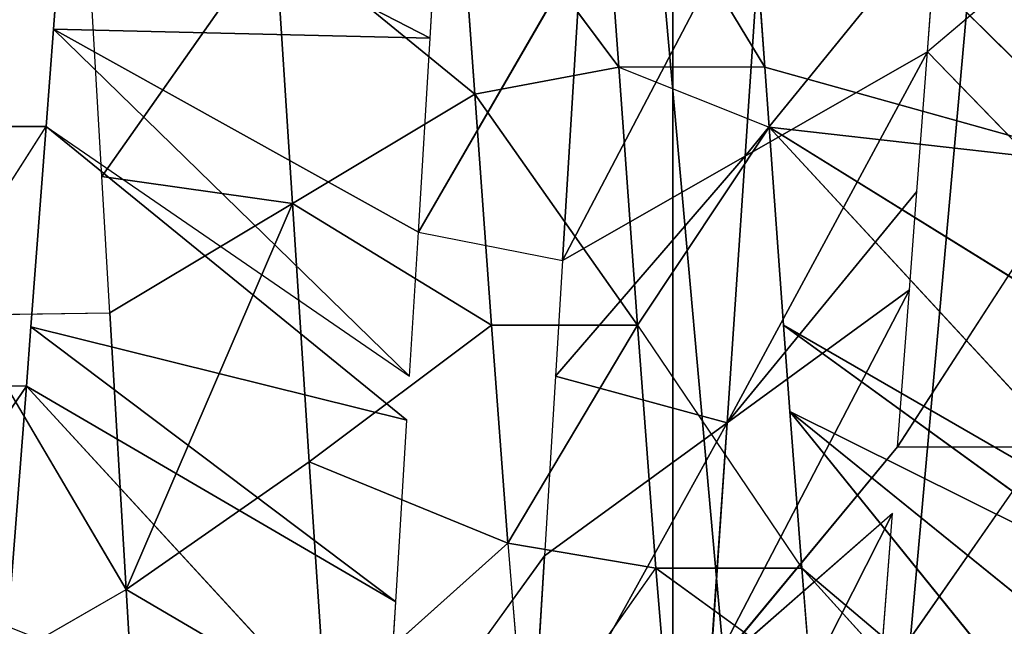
# Model space of a CAD drawing. Extents: x 143 to 263, y -61 to 82.
# Tile 263 of 656: x 156.804 to 157.394, y 71.37 to 71.734. Entities that reach past the tile are written whole.
import ezdxf

# ---------------------------------------------------------------- set-up
doc = ezdxf.new("R2010")
doc.units = 0
doc.header["$LTSCALE"] = 25.4
doc.layers.get('0').update_dxf_attribs({"color": 13, "linetype": 'CONTINUOUS'})

# ---------------------------------------------------------------- blocks, each defined once
blk = doc.blocks.new('ICE-BALL-8126_STL')
at = {"color": 41}
for p, q in [((11.0118, -46.37323, 96.59988), (10.73368, -46.59817, 96.3222)), ((11.0118, -46.37323, 96.59988), (10.73368, -46.59817, 96.3222)), ((11.0721, -46.36935, 96.56174), (10.82755, -46.59101, 96.26841)), ((11.0721, -46.36935, 96.56174), (10.82755, -46.59101, 96.26841)), ((11.0118, -46.37323, 96.59988), (10.82755, -46.59101, 96.26841)), ((11.0118, -46.37323, 96.59988), (10.82755, -46.59101, 96.26841)), ((10.91061, -46.37942, 96.65723), (10.73368, -46.59817, 96.3222)), ((10.91061, -46.37942, 96.65723), (10.73368, -46.59817, 96.3222)), ((10.84032, -46.38352, 96.69256), (10.68189, -46.60192, 96.34834)), ((10.84032, -46.38352, 96.69256), (10.68189, -46.60192, 96.34834)), ((10.73368, -46.59817, 96.3222), (10.84032, -46.38352, 96.69256)), ((10.73368, -46.59817, 96.3222), (10.84032, -46.38352, 96.69256)), ((10.80697, -46.38546, 96.7081), (10.56324, -46.6105, 96.3996)), ((10.80697, -46.38546, 96.7081), (10.56324, -46.6105, 96.3996)), ((10.80697, -46.38546, 96.7081), (10.68189, -46.60192, 96.34834)), ((10.80697, -46.38546, 96.7081), (10.68189, -46.60192, 96.34834)), ((10.69907, -46.39175, 96.7533), (10.56324, -46.6105, 96.3996)), ((10.69907, -46.39175, 96.7533), (10.56324, -46.6105, 96.3996)), ((10.36309, -46.62509, 96.46149), (10.5872, -46.39831, 96.7924)), ((10.36309, -46.62509, 96.46149), (10.5872, -46.39831, 96.7924)), ((10.52728, -46.61312, 96.4129), (10.5872, -46.39831, 96.7924)), ((10.52728, -46.61312, 96.4129), (10.5872, -46.39831, 96.7924)), ((10.56324, -46.6105, 96.3996), (10.5872, -46.39831, 96.7924)), ((10.56324, -46.6105, 96.3996), (10.5872, -46.39831, 96.7924)), ((10.43879, -46.42213, 93.42432), (10.51822, -46.51562, 93.44972)), ((10.60186, -46.43445, 93.48165), (10.51822, -46.51562, 93.44972)), ((10.75486, -46.5336, 93.55502), (10.60186, -46.43445, 93.48165)), ((10.89599, -46.54446, 93.64233), (10.75486, -46.4461, 93.55502)), ((10.75486, -46.5336, 93.55502), (10.75486, -46.4461, 93.55502)), ((10.51822, -46.51562, 93.44972), (10.43879, -46.50962, 93.42432)), ((10.5807, -46.625, 93.27088), (10.43879, -46.50962, 93.42432)), ((10.5807, -46.625, 93.27088), (10.43879, -46.50962, 93.42432)), ((10.60186, -46.52195, 93.48165), (10.51822, -46.51562, 93.44972)), ((10.74054, -46.63581, 93.33567), (10.51822, -46.51562, 93.44972)), ((10.74054, -46.63581, 93.33567), (10.51822, -46.51562, 93.44972)), ((10.5807, -46.625, 93.27088), (10.51822, -46.51562, 93.44972)), ((10.5807, -46.625, 93.27088), (10.51822, -46.51562, 93.44972)), ((10.60186, -46.52195, 93.48165), (10.74054, -46.63581, 93.33567)), ((10.66085, -46.52643, 93.50755), (10.60186, -46.52195, 93.48165)), ((10.60186, -46.52195, 93.48165), (10.74054, -46.63581, 93.33567)), ((10.75486, -46.5336, 93.55502), (10.66085, -46.52643, 93.50755)), ((10.74054, -46.63581, 93.33567), (10.66085, -46.52643, 93.50755)), ((10.74054, -46.63581, 93.33567), (10.66085, -46.52643, 93.50755)), ((10.75486, -46.5336, 93.55502), (10.89052, -46.64602, 93.41418)), ((10.7947, -46.53664, 93.57761), (10.89052, -46.64602, 93.41418)), ((10.7947, -46.53664, 93.57761), (11.02995, -46.6557, 93.50506)), ((10.7947, -46.53664, 93.57761), (11.02995, -46.6557, 93.50506)), ((10.89599, -46.54446, 93.64233), (10.7947, -46.53664, 93.57761)), ((10.82755, -46.59101, 96.26841), (10.89489, -46.58553, 96.22426)), ((10.89489, -46.58553, 96.22426), (10.82755, -46.67851, 96.26841)), ((10.68189, -46.68942, 96.34834), (10.82755, -46.59101, 96.26841)), ((10.73368, -46.59817, 96.3222), (10.82755, -46.59101, 96.26841)), ((10.82755, -46.67851, 96.26841), (10.82755, -46.59101, 96.26841)), ((10.56324, -46.6105, 96.3996), (10.68189, -46.60192, 96.34834)), ((10.68189, -46.60192, 96.34834), (10.73368, -46.59817, 96.3222)), ((10.36309, -46.62509, 96.46149), (10.52728, -46.61312, 96.4129)), ((10.36309, -46.62509, 96.46149), (10.52728, -46.61312, 96.4129)), ((10.5807, -46.625, 93.27088), (10.41295, -46.61371, 93.22147)), ((10.41295, -46.61371, 93.22147), (10.64319, -46.73437, 93.09204)), ((10.41295, -46.61371, 93.22147), (10.64319, -46.73437, 93.09204)), ((10.5807, -46.625, 93.27088), (10.41295, -46.61371, 93.22147)), ((10.52728, -46.61312, 96.4129), (10.56324, -46.6105, 96.3996)), ((10.52728, -46.70061, 96.4129), (10.56324, -46.6105, 96.3996)), ((10.52728, -46.61312, 96.4129), (10.52728, -46.70061, 96.4129)), ((10.68189, -46.68942, 96.34834), (10.56324, -46.6105, 96.3996)), ((10.74054, -46.63581, 93.33567), (10.5807, -46.625, 93.27088)), ((10.5807, -46.625, 93.27088), (10.64319, -46.73437, 93.09204)), ((10.5807, -46.625, 93.27088), (10.64319, -46.73437, 93.09204)), ((10.5807, -46.625, 93.27088), (10.71246, -46.73859, 93.11772)), ((10.5807, -46.625, 93.27088), (10.71246, -46.73859, 93.11772)), ((10.74054, -46.63581, 93.33567), (10.5807, -46.625, 93.27088)), ((10.74054, -46.63581, 93.33567), (10.71246, -46.73859, 93.11772)), ((10.74054, -46.63581, 93.33567), (10.71246, -46.73859, 93.11772)), ((10.74054, -46.63581, 93.33567), (10.89052, -46.64602, 93.41418)), ((10.74054, -46.63581, 93.33567), (10.89052, -46.64602, 93.41418)), ((10.95299, -46.75334, 93.23164), (10.74054, -46.63581, 93.33567)), ((10.74054, -46.63581, 93.33567), (10.82022, -46.74518, 93.1638)), ((10.74054, -46.63581, 93.33567), (10.82022, -46.74518, 93.1638)), ((10.95299, -46.75334, 93.23164), (10.74054, -46.63581, 93.33567)), ((0, -46.66827, 80.03829), (21.2, -46.66827, 80.03829)), ((0, -46.66827, 80.03829), (21.2, -46.66827, 80.03829)), ((0, -46.66827, 109.82753), (21.2, -46.66827, 109.82753)), ((0, -46.66827, 109.82753), (21.2, -46.66827, 109.82753)), ((10.82755, -46.67851, 96.26841), (10.96698, -46.6668, 96.1712)), ((10.82755, -46.67851, 96.26841), (10.96698, -46.6668, 96.1712)), ((10.82755, -46.67851, 96.26841), (10.68189, -46.68942, 96.34834)), ((10.82755, -46.67851, 96.26841), (10.68189, -46.68942, 96.34834)), ((10.81252, -46.76719, 96.27761), (10.82755, -46.67851, 96.26841)), ((10.9386, -46.7568, 96.19284), (10.82755, -46.67851, 96.26841)), ((10.52728, -46.70061, 96.4129), (10.68189, -46.68942, 96.34834)), ((10.52728, -46.70061, 96.4129), (10.68189, -46.68942, 96.34834)), ((10.68189, -46.68942, 96.34834), (10.54347, -46.78694, 96.40704)), ((10.68189, -46.68942, 96.34834), (10.54347, -46.78694, 96.40704)), ((10.68189, -46.77692, 96.34834), (10.68189, -46.68942, 96.34834)), ((10.68189, -46.77692, 96.34834), (10.68189, -46.68942, 96.34834)), ((10.81252, -46.76719, 96.27761), (10.68189, -46.68942, 96.34834)), ((10.81252, -46.76719, 96.27761), (10.68189, -46.68942, 96.34834)), ((10.52728, -46.70061, 96.4129), (10.36309, -46.71259, 96.46149)), ((10.52728, -46.70061, 96.4129), (10.36309, -46.71259, 96.46149)), ((10.39741, -46.79758, 96.45293), (10.52728, -46.70061, 96.4129)), ((10.39741, -46.79758, 96.45293), (10.52728, -46.70061, 96.4129)), ((10.52728, -46.70061, 96.4129), (10.54347, -46.78694, 96.40704)), ((10.52728, -46.70061, 96.4129), (10.54347, -46.78694, 96.40704)), ((10.45738, -46.72309, 93.03731), (10.64319, -46.73437, 93.09204)), ((10.62615, -46.82083, 93.08617), (10.45738, -46.72309, 93.03731)), ((10.45738, -46.72309, 93.03731), (10.64319, -46.73437, 93.09204)), ((10.62615, -46.82083, 93.08617), (10.64319, -46.73437, 93.09204)), ((10.64319, -46.73437, 93.09204), (10.71246, -46.73859, 93.11772)), ((10.71246, -46.73859, 93.11772), (10.82022, -46.74518, 93.1638)), ((10.82022, -46.74518, 93.1638), (10.95299, -46.75334, 93.23164)), ((10.95212, -46.84079, 93.23116), (10.82022, -46.74518, 93.1638)), ((10.82022, -46.74518, 93.1638), (10.95299, -46.75334, 93.23164)), ((10.81252, -46.76719, 96.27761), (10.9386, -46.7568, 96.19284)), ((10.68189, -46.77692, 96.34834), (10.81252, -46.76719, 96.27761)), ((10.68189, -46.77692, 96.34834), (10.81252, -46.76719, 96.27761)), ((10.76384, -46.88631, 96.51913), (10.81252, -46.76719, 96.27761)), ((10.76384, -46.88631, 96.51913), (10.81252, -46.76719, 96.27761)), ((10.91049, -46.87657, 96.43975), (10.81252, -46.76719, 96.27761)), ((10.91049, -46.87657, 96.43975), (10.81252, -46.76719, 96.27761)), ((10.54347, -46.78694, 96.40704), (10.68189, -46.77692, 96.34834)), ((10.54347, -46.78694, 96.40704), (10.68189, -46.77692, 96.34834)), ((10.609, -46.89631, 96.58479), (10.68189, -46.77692, 96.34834)), ((10.609, -46.89631, 96.58479), (10.68189, -46.77692, 96.34834)), ((10.76384, -46.88631, 96.51913), (10.68189, -46.77692, 96.34834)), ((10.76384, -46.88631, 96.51913), (10.68189, -46.77692, 96.34834)), ((10.39741, -46.79758, 96.45293), (10.54347, -46.78694, 96.40704)), ((10.39741, -46.79758, 96.45293), (10.54347, -46.78694, 96.40704)), ((10.44532, -46.90696, 96.63622), (10.54347, -46.78694, 96.40704)), ((10.44532, -46.90696, 96.63622), (10.54347, -46.78694, 96.40704)), ((10.54347, -46.78694, 96.40704), (10.609, -46.89631, 96.58479)), ((10.54347, -46.78694, 96.40704), (10.609, -46.89631, 96.58479)), ((10.51003, -46.81378, 93.05079), (10.39762, -47.03153, 93.41295)), ((10.51003, -46.81378, 93.05079), (10.39762, -47.03153, 93.41295)), ((10.51003, -46.81378, 93.05079), (10.45865, -46.81067, 93.03761)), ((10.51003, -46.81378, 93.05079), (10.50449, -47.03958, 93.445)), ((10.51003, -46.81378, 93.05079), (10.50449, -47.03958, 93.445)), ((10.62615, -46.82083, 93.08617), (10.51003, -46.81378, 93.05079)), ((10.62615, -46.82083, 93.08617), (10.50449, -47.03958, 93.445)), ((10.62615, -46.82083, 93.08617), (10.50449, -47.03958, 93.445)), ((10.71245, -46.82609, 93.11772), (10.62615, -46.82083, 93.08617)), ((10.50449, -47.03958, 93.445), (10.71245, -46.82609, 93.11772)), ((10.50449, -47.03958, 93.445), (10.71245, -46.82609, 93.11772)), ((10.56279, -47.04399, 93.46606), (10.71245, -46.82609, 93.11772)), ((10.56279, -47.04399, 93.46606), (10.7389, -46.82771, 93.12833)), ((10.68301, -47.05312, 93.51803), (10.7389, -46.82771, 93.12833)), ((10.68301, -47.05312, 93.51803), (10.7389, -46.82771, 93.12833)), ((10.84772, -46.83437, 93.17681), (10.7389, -46.82771, 93.12833)), ((10.68301, -47.05312, 93.51803), (10.84772, -46.83437, 93.17681)), ((10.68301, -47.05312, 93.51803), (10.84772, -46.83437, 93.17681)), ((10.71846, -47.05582, 93.5357), (10.84772, -46.83437, 93.17681)), ((10.71846, -47.05582, 93.5357), (10.84772, -46.83437, 93.17681)), ((10.95212, -46.84079, 93.23116), (10.84772, -46.83437, 93.17681)), ((10.71846, -47.05582, 93.5357), (10.95212, -46.84079, 93.23116)), ((10.71846, -47.05582, 93.5357), (10.95212, -46.84079, 93.23116)), ((10.76384, -46.88631, 96.51913), (10.91049, -46.87657, 96.43975)), ((10.76384, -46.88631, 96.51913), (10.91049, -46.87657, 96.43975)), ((10.91049, -46.87657, 96.43975), (10.84031, -46.99602, 96.69257)), ((10.91049, -46.87657, 96.43975), (10.84031, -46.99602, 96.69257)), ((10.76384, -46.88631, 96.51913), (10.84031, -46.99602, 96.69257)), ((10.76384, -46.88631, 96.51913), (10.84031, -46.99602, 96.69257)), ((10.609, -46.89631, 96.58479), (10.44532, -46.90696, 96.63622)), ((10.609, -46.89631, 96.58479), (10.44532, -46.90696, 96.63622)), ((10.59288, -47.01048, 96.7906), (10.609, -46.89631, 96.58479)), ((10.59288, -47.01048, 96.7906), (10.609, -46.89631, 96.58479)), ((10.609, -46.89631, 96.58479), (10.84031, -46.99602, 96.69257)), ((10.609, -46.89631, 96.58479), (10.84031, -46.99602, 96.69257)), ((10.609, -46.89631, 96.58479), (10.67453, -47.00569, 96.76253)), ((10.609, -46.89631, 96.58479), (10.67453, -47.00569, 96.76253)), ((10.59288, -47.01048, 96.7906), (10.44532, -46.90696, 96.63622)), ((10.59288, -47.01048, 96.7906), (10.44532, -46.90696, 96.63622)), ((11.00846, -46.98594, 96.60189), (10.84031, -46.99602, 96.69257)), ((11.00846, -46.98594, 96.60189), (10.84031, -46.99602, 96.69257)), ((10.84031, -46.99602, 96.69257), (10.67453, -47.00569, 96.76253)), ((10.84031, -46.99602, 96.69257), (10.67453, -47.00569, 96.76253)), ((10.67581, -47.09311, 96.76206), (10.84031, -46.99602, 96.69257)), ((10.88905, -47.08068, 96.66845), (10.84031, -46.99602, 96.69257)), ((10.59288, -47.01048, 96.7906), (10.49324, -47.01633, 96.8195)), ((10.67453, -47.00569, 96.76253), (10.59288, -47.01048, 96.7906)), ((10.67581, -47.09311, 96.76206), (10.67453, -47.00569, 96.76253)), ((10.50449, -47.03958, 93.445), (10.39762, -47.03153, 93.41295)), ((10.56279, -47.04399, 93.46606), (10.50449, -47.03958, 93.445)), ((10.68301, -47.05312, 93.51803), (10.56279, -47.04399, 93.46606)), ((10.71846, -47.14332, 93.5357), (10.56279, -47.04399, 93.46606)), ((10.56279, -47.13149, 93.46606), (10.56279, -47.04399, 93.46606)), ((10.71846, -47.05582, 93.5357), (10.68301, -47.05312, 93.51803)), ((10.86245, -47.06684, 93.61968), (10.71846, -47.05582, 93.5357)), ((10.86245, -47.06684, 93.61968), (10.71846, -47.05582, 93.5357)), ((10.71846, -47.05582, 93.5357), (10.71846, -47.14332, 93.5357))]:
    blk.add_line(p, q, dxfattribs=at)
mesh = blk.add_polyface(dxfattribs=at)
corners = [(0, -46.66827, 80.03829), (21.2, -44.86023, 75.32821), (0, -44.86023, 75.32821), (21.2, -46.66827, 80.03829)]
mesh.append_faces([[corners[k] for k in face] for face in [(0, 1, 2), (1, 0, 3)]], dxfattribs={"vtx0": -1, "color": 41})
mesh = blk.add_polyface(dxfattribs=at)
corners = [(0, -44.86023, 114.53761), (21.2, -46.66827, 109.82753), (0, -46.66827, 109.82753), (21.2, -44.86023, 114.53761)]
mesh.append_faces([[corners[k] for k in face] for face in [(0, 1, 2), (1, 0, 3)]], dxfattribs={"vtx0": -1, "color": 41})
mesh = blk.add_polyface(dxfattribs=at)
corners = [(23, -45.5517, 117.2876), (0, -47.61319, 112.57052), (23, -47.61319, 112.57052), (0, -45.5517, 117.2876)]
mesh.append_faces([[corners[k] for k in face] for face in [(0, 1, 2), (1, 0, 3)]], dxfattribs={"vtx0": -1, "color": 41})
mesh = blk.add_polyface(dxfattribs=at)
corners = [(23, -47.61319, 77.2953), (0, -45.5517, 72.57822), (23, -45.5517, 72.57822), (0, -47.61319, 77.2953)]
mesh.append_faces([[corners[k] for k in face] for face in [(0, 1, 2), (1, 0, 3)]], dxfattribs={"vtx0": -1, "color": 41})
mesh = blk.add_polyface(dxfattribs=at)
corners = [(11.0118, -46.37323, 96.59988), (10.82755, -46.59101, 96.26841), (10.73368, -46.59817, 96.3222)]
mesh.append_faces([[corners[k] for k in face] for face in [(0, 1, 2)]], dxfattribs={"color": 41})
mesh = blk.add_polyface(dxfattribs=at)
corners = [(10.91061, -46.37942, 96.65723), (11.0118, -46.37323, 96.59988), (10.73368, -46.59817, 96.3222)]
mesh.append_faces([[corners[k] for k in face] for face in [(0, 1, 2)]], dxfattribs={"color": 41})
mesh = blk.add_polyface(dxfattribs=at)
corners = [(11.0721, -46.36935, 96.56174), (10.89489, -46.58553, 96.22426), (10.82755, -46.59101, 96.26841)]
mesh.append_faces([[corners[k] for k in face] for face in [(0, 1, 2)]], dxfattribs={"color": 41})
mesh = blk.add_polyface(dxfattribs=at)
corners = [(11.0118, -46.37323, 96.59988), (11.0721, -46.36935, 96.56174), (10.82755, -46.59101, 96.26841)]
mesh.append_faces([[corners[k] for k in face] for face in [(0, 1, 2)]], dxfattribs={"color": 41})
mesh = blk.add_polyface(dxfattribs=at)
corners = [(10.84032, -46.38352, 96.69256), (10.91061, -46.37942, 96.65723), (10.73368, -46.59817, 96.3222)]
mesh.append_faces([[corners[k] for k in face] for face in [(0, 1, 2)]], dxfattribs={"color": 41})
mesh = blk.add_polyface(dxfattribs=at)
corners = [(10.84032, -46.38352, 96.69256), (10.73368, -46.59817, 96.3222), (10.68189, -46.60192, 96.34834)]
mesh.append_faces([[corners[k] for k in face] for face in [(0, 1, 2)]], dxfattribs={"color": 41})
mesh = blk.add_polyface(dxfattribs=at)
corners = [(10.80697, -46.38546, 96.7081), (10.84032, -46.38352, 96.69256), (10.68189, -46.60192, 96.34834)]
mesh.append_faces([[corners[k] for k in face] for face in [(0, 1, 2)]], dxfattribs={"color": 41})
mesh = blk.add_polyface(dxfattribs=at)
corners = [(10.80697, -46.38546, 96.7081), (10.68189, -46.60192, 96.34834), (10.56324, -46.6105, 96.3996)]
mesh.append_faces([[corners[k] for k in face] for face in [(0, 1, 2)]], dxfattribs={"color": 41})
mesh = blk.add_polyface(dxfattribs=at)
corners = [(10.69907, -46.39175, 96.7533), (10.80697, -46.38546, 96.7081), (10.56324, -46.6105, 96.3996)]
mesh.append_faces([[corners[k] for k in face] for face in [(0, 1, 2)]], dxfattribs={"color": 41})
mesh = blk.add_polyface(dxfattribs=at)
corners = [(10.5872, -46.39831, 96.7924), (10.69907, -46.39175, 96.7533), (10.56324, -46.6105, 96.3996)]
mesh.append_faces([[corners[k] for k in face] for face in [(0, 1, 2)]], dxfattribs={"color": 41})
mesh = blk.add_polyface(dxfattribs=at)
corners = [(10.47188, -46.40509, 96.82496), (10.5872, -46.39831, 96.7924), (10.36309, -46.62509, 96.46149)]
mesh.append_faces([[corners[k] for k in face] for face in [(0, 1, 2)]], dxfattribs={"color": 41})
mesh = blk.add_polyface(dxfattribs=at)
corners = [(10.5872, -46.39831, 96.7924), (10.52728, -46.61312, 96.4129), (10.36309, -46.62509, 96.46149)]
mesh.append_faces([[corners[k] for k in face] for face in [(0, 1, 2)]], dxfattribs={"color": 41})
mesh = blk.add_polyface(dxfattribs=at)
corners = [(10.5872, -46.39831, 96.7924), (10.56324, -46.6105, 96.3996), (10.52728, -46.61312, 96.4129)]
mesh.append_faces([[corners[k] for k in face] for face in [(0, 1, 2)]], dxfattribs={"color": 41})
mesh = blk.add_polyface(dxfattribs=at)
corners = [(10.60186, -46.43445, 93.48165), (10.43879, -46.42213, 93.42432), (10.51822, -46.51562, 93.44972)]
mesh.append_faces([[corners[k] for k in face] for face in [(0, 1, 2)]], dxfattribs={"color": 41})
mesh = blk.add_polyface(dxfattribs=at)
corners = [(10.75486, -46.4461, 93.55502), (10.60186, -46.43445, 93.48165), (10.75486, -46.5336, 93.55502)]
mesh.append_faces([[corners[k] for k in face] for face in [(0, 1, 2)]], dxfattribs={"color": 41})
mesh = blk.add_polyface(dxfattribs=at)
corners = [(10.89599, -46.45697, 93.64233), (10.75486, -46.4461, 93.55502), (10.89599, -46.54446, 93.64233)]
mesh.append_faces([[corners[k] for k in face] for face in [(0, 1, 2)]], dxfattribs={"color": 41})
mesh = blk.add_polyface(dxfattribs=at)
corners = [(10.43879, -46.50962, 93.42432), (10.41295, -46.61371, 93.22147), (10.5807, -46.625, 93.27088)]
mesh.append_faces([[corners[k] for k in face] for face in [(0, 1, 2)]], dxfattribs={"color": 41})
mesh = blk.add_polyface(dxfattribs=at)
corners = [(10.51822, -46.51562, 93.44972), (10.43879, -46.50962, 93.42432), (10.5807, -46.625, 93.27088)]
mesh.append_faces([[corners[k] for k in face] for face in [(0, 1, 2)]], dxfattribs={"color": 41})
mesh = blk.add_polyface(dxfattribs=at)
corners = [(10.60186, -46.52195, 93.48165), (10.51822, -46.51562, 93.44972), (10.74054, -46.63581, 93.33567)]
mesh.append_faces([[corners[k] for k in face] for face in [(0, 1, 2)]], dxfattribs={"color": 41})
mesh = blk.add_polyface(dxfattribs=at)
corners = [(10.51822, -46.51562, 93.44972), (10.5807, -46.625, 93.27088), (10.74054, -46.63581, 93.33567)]
mesh.append_faces([[corners[k] for k in face] for face in [(0, 1, 2)]], dxfattribs={"color": 41})
mesh = blk.add_polyface(dxfattribs=at)
corners = [(10.66085, -46.52643, 93.50755), (10.60186, -46.52195, 93.48165), (10.74054, -46.63581, 93.33567)]
mesh.append_faces([[corners[k] for k in face] for face in [(0, 1, 2)]], dxfattribs={"color": 41})
mesh = blk.add_polyface(dxfattribs=at)
corners = [(10.89052, -46.64602, 93.41418), (10.66085, -46.52643, 93.50755), (10.74054, -46.63581, 93.33567), (10.75486, -46.5336, 93.55502)]
mesh.append_faces([[corners[k] for k in face] for face in [(0, 1, 2), (1, 0, 3)]], dxfattribs={"vtx0": -1, "color": 41})
mesh = blk.add_polyface(dxfattribs=at)
corners = [(10.7947, -46.53664, 93.57761), (10.89052, -46.64602, 93.41418), (11.02995, -46.6557, 93.50506)]
mesh.append_faces([[corners[k] for k in face] for face in [(0, 1, 2)]], dxfattribs={"color": 41})
mesh = blk.add_polyface(dxfattribs=at)
corners = [(10.89599, -46.54446, 93.64233), (10.7947, -46.53664, 93.57761), (11.02995, -46.6557, 93.50506)]
mesh.append_faces([[corners[k] for k in face] for face in [(0, 1, 2)]], dxfattribs={"color": 41})
mesh = blk.add_polyface(dxfattribs=at)
corners = [(10.96698, -46.6668, 96.1712), (10.82755, -46.67851, 96.26841), (10.89489, -46.58553, 96.22426)]
mesh.append_faces([[corners[k] for k in face] for face in [(0, 1, 2)]], dxfattribs={"color": 41})
mesh = blk.add_polyface(dxfattribs=at)
corners = [(10.82755, -46.67851, 96.26841), (10.68189, -46.68942, 96.34834), (10.82755, -46.59101, 96.26841)]
mesh.append_faces([[corners[k] for k in face] for face in [(0, 1, 2)]], dxfattribs={"color": 41})
mesh = blk.add_polyface(dxfattribs=at)
corners = [(10.52728, -46.61312, 96.4129), (10.36309, -46.71259, 96.46149), (10.36309, -46.62509, 96.46149), (10.52728, -46.70061, 96.4129)]
mesh.append_faces([[corners[k] for k in face] for face in [(0, 1, 2), (1, 0, 3)]], dxfattribs={"vtx0": -1, "color": 41})
mesh = blk.add_polyface(dxfattribs=at)
corners = [(10.41295, -46.61371, 93.22147), (10.45738, -46.72309, 93.03731), (10.64319, -46.73437, 93.09204)]
mesh.append_faces([[corners[k] for k in face] for face in [(0, 1, 2)]], dxfattribs={"color": 41})
mesh = blk.add_polyface(dxfattribs=at)
corners = [(10.5807, -46.625, 93.27088), (10.41295, -46.61371, 93.22147), (10.64319, -46.73437, 93.09204)]
mesh.append_faces([[corners[k] for k in face] for face in [(0, 1, 2)]], dxfattribs={"color": 41})
mesh = blk.add_polyface(dxfattribs=at)
corners = [(10.68189, -46.68942, 96.34834), (10.52728, -46.70061, 96.4129), (10.56324, -46.6105, 96.3996)]
mesh.append_faces([[corners[k] for k in face] for face in [(0, 1, 2)]], dxfattribs={"color": 41})
mesh = blk.add_polyface(dxfattribs=at)
corners = [(10.5807, -46.625, 93.27088), (10.64319, -46.73437, 93.09204), (10.71246, -46.73859, 93.11772)]
mesh.append_faces([[corners[k] for k in face] for face in [(0, 1, 2)]], dxfattribs={"color": 41})
mesh = blk.add_polyface(dxfattribs=at)
corners = [(10.74054, -46.63581, 93.33567), (10.5807, -46.625, 93.27088), (10.71246, -46.73859, 93.11772)]
mesh.append_faces([[corners[k] for k in face] for face in [(0, 1, 2)]], dxfattribs={"color": 41})
mesh = blk.add_polyface(dxfattribs=at)
corners = [(10.74054, -46.63581, 93.33567), (10.71246, -46.73859, 93.11772), (10.82022, -46.74518, 93.1638)]
mesh.append_faces([[corners[k] for k in face] for face in [(0, 1, 2)]], dxfattribs={"color": 41})
mesh = blk.add_polyface(dxfattribs=at)
corners = [(10.89052, -46.64602, 93.41418), (10.74054, -46.63581, 93.33567), (10.95299, -46.75334, 93.23164)]
mesh.append_faces([[corners[k] for k in face] for face in [(0, 1, 2)]], dxfattribs={"color": 41})
mesh = blk.add_polyface(dxfattribs=at)
corners = [(10.74054, -46.63581, 93.33567), (10.82022, -46.74518, 93.1638), (10.95299, -46.75334, 93.23164)]
mesh.append_faces([[corners[k] for k in face] for face in [(0, 1, 2)]], dxfattribs={"color": 41})
mesh = blk.add_polyface(dxfattribs=at)
corners = [(0, -47.97406, 84.91157), (21.2, -46.66827, 80.03829), (0, -46.66827, 80.03829), (21.2, -47.97406, 84.91157)]
mesh.append_faces([[corners[k] for k in face] for face in [(0, 1, 2), (1, 0, 3)]], dxfattribs={"vtx0": -1, "color": 41})
mesh = blk.add_polyface(dxfattribs=at)
corners = [(0, -46.66827, 109.82753), (21.2, -47.97406, 104.95425), (0, -47.97406, 104.95425), (21.2, -46.66827, 109.82753)]
mesh.append_faces([[corners[k] for k in face] for face in [(0, 1, 2), (1, 0, 3)]], dxfattribs={"vtx0": -1, "color": 41})
mesh = blk.add_polyface(dxfattribs=at)
corners = [(10.96698, -46.6668, 96.1712), (10.9386, -46.7568, 96.19284), (10.82755, -46.67851, 96.26841)]
mesh.append_faces([[corners[k] for k in face] for face in [(0, 1, 2)]], dxfattribs={"color": 41})
mesh = blk.add_polyface(dxfattribs=at)
corners = [(10.82755, -46.67851, 96.26841), (10.81252, -46.76719, 96.27761), (10.68189, -46.68942, 96.34834)]
mesh.append_faces([[corners[k] for k in face] for face in [(0, 1, 2)]], dxfattribs={"color": 41})
mesh = blk.add_polyface(dxfattribs=at)
corners = [(10.68189, -46.68942, 96.34834), (10.54347, -46.78694, 96.40704), (10.52728, -46.70061, 96.4129)]
mesh.append_faces([[corners[k] for k in face] for face in [(0, 1, 2)]], dxfattribs={"color": 41})
mesh = blk.add_polyface(dxfattribs=at)
corners = [(10.68189, -46.77692, 96.34834), (10.54347, -46.78694, 96.40704), (10.68189, -46.68942, 96.34834)]
mesh.append_faces([[corners[k] for k in face] for face in [(0, 1, 2)]], dxfattribs={"color": 41})
mesh = blk.add_polyface(dxfattribs=at)
corners = [(10.81252, -46.76719, 96.27761), (10.68189, -46.77692, 96.34834), (10.68189, -46.68942, 96.34834)]
mesh.append_faces([[corners[k] for k in face] for face in [(0, 1, 2)]], dxfattribs={"color": 41})
mesh = blk.add_polyface(dxfattribs=at)
corners = [(10.52728, -46.70061, 96.4129), (10.39741, -46.79758, 96.45293), (10.36309, -46.71259, 96.46149)]
mesh.append_faces([[corners[k] for k in face] for face in [(0, 1, 2)]], dxfattribs={"color": 41})
mesh = blk.add_polyface(dxfattribs=at)
corners = [(10.54347, -46.78694, 96.40704), (10.39741, -46.79758, 96.45293), (10.52728, -46.70061, 96.4129)]
mesh.append_faces([[corners[k] for k in face] for face in [(0, 1, 2)]], dxfattribs={"color": 41})
mesh = blk.add_polyface(dxfattribs=at)
corners = [(10.64319, -46.73437, 93.09204), (10.45738, -46.72309, 93.03731), (10.62615, -46.82083, 93.08617)]
mesh.append_faces([[corners[k] for k in face] for face in [(0, 1, 2)]], dxfattribs={"color": 41})
mesh = blk.add_polyface(dxfattribs=at)
corners = [(10.95299, -46.75334, 93.23164), (10.82022, -46.74518, 93.1638), (10.95212, -46.84079, 93.23116)]
mesh.append_faces([[corners[k] for k in face] for face in [(0, 1, 2)]], dxfattribs={"color": 41})
mesh = blk.add_polyface(dxfattribs=at)
corners = [(10.91049, -46.87657, 96.43975), (10.81252, -46.76719, 96.27761), (10.9386, -46.7568, 96.19284)]
mesh.append_faces([[corners[k] for k in face] for face in [(0, 1, 2)]], dxfattribs={"color": 41})
mesh = blk.add_polyface(dxfattribs=at)
corners = [(10.76384, -46.88631, 96.51913), (10.68189, -46.77692, 96.34834), (10.81252, -46.76719, 96.27761)]
mesh.append_faces([[corners[k] for k in face] for face in [(0, 1, 2)]], dxfattribs={"color": 41})
mesh = blk.add_polyface(dxfattribs=at)
corners = [(10.76384, -46.88631, 96.51913), (10.81252, -46.76719, 96.27761), (10.91049, -46.87657, 96.43975)]
mesh.append_faces([[corners[k] for k in face] for face in [(0, 1, 2)]], dxfattribs={"color": 41})
mesh = blk.add_polyface(dxfattribs=at)
corners = [(10.609, -46.89631, 96.58479), (10.54347, -46.78694, 96.40704), (10.68189, -46.77692, 96.34834)]
mesh.append_faces([[corners[k] for k in face] for face in [(0, 1, 2)]], dxfattribs={"color": 41})
mesh = blk.add_polyface(dxfattribs=at)
corners = [(10.76384, -46.88631, 96.51913), (10.609, -46.89631, 96.58479), (10.68189, -46.77692, 96.34834), (10.84031, -46.99602, 96.69257)]
mesh.append_faces([[corners[k] for k in face] for face in [(0, 1, 2), (1, 0, 3)]], dxfattribs={"vtx0": -1, "color": 41})
mesh = blk.add_polyface(dxfattribs=at)
corners = [(10.44532, -46.90696, 96.63622), (10.39741, -46.79758, 96.45293), (10.54347, -46.78694, 96.40704)]
mesh.append_faces([[corners[k] for k in face] for face in [(0, 1, 2)]], dxfattribs={"color": 41})
mesh = blk.add_polyface(dxfattribs=at)
corners = [(10.44532, -46.90696, 96.63622), (10.54347, -46.78694, 96.40704), (10.609, -46.89631, 96.58479)]
mesh.append_faces([[corners[k] for k in face] for face in [(0, 1, 2)]], dxfattribs={"color": 41})
mesh = blk.add_polyface(dxfattribs=at)
corners = [(10.39762, -47.03153, 93.41295), (10.51003, -46.81378, 93.05079), (10.45865, -46.81067, 93.03761)]
mesh.append_faces([[corners[k] for k in face] for face in [(0, 1, 2)]], dxfattribs={"color": 41})
mesh = blk.add_polyface(dxfattribs=at)
corners = [(10.50449, -47.03958, 93.445), (10.51003, -46.81378, 93.05079), (10.39762, -47.03153, 93.41295)]
mesh.append_faces([[corners[k] for k in face] for face in [(0, 1, 2)]], dxfattribs={"color": 41})
mesh = blk.add_polyface(dxfattribs=at)
corners = [(10.50449, -47.03958, 93.445), (10.62615, -46.82083, 93.08617), (10.51003, -46.81378, 93.05079)]
mesh.append_faces([[corners[k] for k in face] for face in [(0, 1, 2)]], dxfattribs={"color": 41})
mesh = blk.add_polyface(dxfattribs=at)
corners = [(10.50449, -47.03958, 93.445), (10.71245, -46.82609, 93.11772), (10.62615, -46.82083, 93.08617)]
mesh.append_faces([[corners[k] for k in face] for face in [(0, 1, 2)]], dxfattribs={"color": 41})
mesh = blk.add_polyface(dxfattribs=at)
corners = [(10.56279, -47.04399, 93.46606), (10.71245, -46.82609, 93.11772), (10.50449, -47.03958, 93.445)]
mesh.append_faces([[corners[k] for k in face] for face in [(0, 1, 2)]], dxfattribs={"color": 41})
mesh = blk.add_polyface(dxfattribs=at)
corners = [(10.68301, -47.05312, 93.51803), (10.7389, -46.82771, 93.12833), (10.56279, -47.04399, 93.46606)]
mesh.append_faces([[corners[k] for k in face] for face in [(0, 1, 2)]], dxfattribs={"color": 41})
mesh = blk.add_polyface(dxfattribs=at)
corners = [(10.68301, -47.05312, 93.51803), (10.84772, -46.83437, 93.17681), (10.7389, -46.82771, 93.12833)]
mesh.append_faces([[corners[k] for k in face] for face in [(0, 1, 2)]], dxfattribs={"color": 41})
mesh = blk.add_polyface(dxfattribs=at)
corners = [(10.71846, -47.05582, 93.5357), (10.84772, -46.83437, 93.17681), (10.68301, -47.05312, 93.51803)]
mesh.append_faces([[corners[k] for k in face] for face in [(0, 1, 2)]], dxfattribs={"color": 41})
mesh = blk.add_polyface(dxfattribs=at)
corners = [(10.71846, -47.05582, 93.5357), (10.95212, -46.84079, 93.23116), (10.84772, -46.83437, 93.17681)]
mesh.append_faces([[corners[k] for k in face] for face in [(0, 1, 2)]], dxfattribs={"color": 41})
mesh = blk.add_polyface(dxfattribs=at)
corners = [(10.86245, -47.06684, 93.61968), (10.95212, -46.84079, 93.23116), (10.71846, -47.05582, 93.5357)]
mesh.append_faces([[corners[k] for k in face] for face in [(0, 1, 2)]], dxfattribs={"color": 41})
mesh = blk.add_polyface(dxfattribs=at)
corners = [(10.84031, -46.99602, 96.69257), (10.76384, -46.88631, 96.51913), (10.91049, -46.87657, 96.43975)]
mesh.append_faces([[corners[k] for k in face] for face in [(0, 1, 2)]], dxfattribs={"color": 41})
mesh = blk.add_polyface(dxfattribs=at)
corners = [(10.84031, -46.99602, 96.69257), (10.91049, -46.87657, 96.43975), (11.00846, -46.98594, 96.60189)]
mesh.append_faces([[corners[k] for k in face] for face in [(0, 1, 2)]], dxfattribs={"color": 41})
mesh = blk.add_polyface(dxfattribs=at)
corners = [(10.59288, -47.01048, 96.7906), (10.44532, -46.90696, 96.63622), (10.609, -46.89631, 96.58479)]
mesh.append_faces([[corners[k] for k in face] for face in [(0, 1, 2)]], dxfattribs={"color": 41})
mesh = blk.add_polyface(dxfattribs=at)
corners = [(10.59288, -47.01048, 96.7906), (10.609, -46.89631, 96.58479), (10.67453, -47.00569, 96.76253)]
mesh.append_faces([[corners[k] for k in face] for face in [(0, 1, 2)]], dxfattribs={"color": 41})
mesh = blk.add_polyface(dxfattribs=at)
corners = [(10.67453, -47.00569, 96.76253), (10.609, -46.89631, 96.58479), (10.84031, -46.99602, 96.69257)]
mesh.append_faces([[corners[k] for k in face] for face in [(0, 1, 2)]], dxfattribs={"color": 41})
mesh = blk.add_polyface(dxfattribs=at)
corners = [(10.49324, -47.01633, 96.8195), (10.44532, -46.90696, 96.63622), (10.59288, -47.01048, 96.7906)]
mesh.append_faces([[corners[k] for k in face] for face in [(0, 1, 2)]], dxfattribs={"color": 41})
mesh = blk.add_polyface(dxfattribs=at)
corners = [(11.00846, -46.98594, 96.60189), (10.88905, -47.08068, 96.66845), (10.84031, -46.99602, 96.69257)]
mesh.append_faces([[corners[k] for k in face] for face in [(0, 1, 2)]], dxfattribs={"color": 41})
mesh = blk.add_polyface(dxfattribs=at)
corners = [(10.84031, -46.99602, 96.69257), (10.67581, -47.09311, 96.76206), (10.67453, -47.00569, 96.76253)]
mesh.append_faces([[corners[k] for k in face] for face in [(0, 1, 2)]], dxfattribs={"color": 41})
mesh = blk.add_polyface(dxfattribs=at)
corners = [(10.56279, -47.13149, 93.46606), (10.39762, -47.03153, 93.41295), (10.39762, -47.11903, 93.41295)]
mesh.append_faces([[corners[k] for k in face] for face in [(0, 1, 2)]], dxfattribs={"color": 41})
mesh = blk.add_polyface(dxfattribs=at)
corners = [(10.71846, -47.14332, 93.5357), (10.56279, -47.04399, 93.46606), (10.56279, -47.13149, 93.46606)]
mesh.append_faces([[corners[k] for k in face] for face in [(0, 1, 2)]], dxfattribs={"color": 41})
mesh = blk.add_polyface(dxfattribs=at)
corners = [(10.86245, -47.15434, 93.61968), (10.71846, -47.05582, 93.5357), (10.71846, -47.14332, 93.5357), (10.86245, -47.06684, 93.61968)]
mesh.append_faces([[corners[k] for k in face] for face in [(0, 1, 2), (1, 0, 3)]], dxfattribs={"vtx0": -1, "color": 41})

msp = doc.modelspace()

# ---------------------------------------------------------------- block references
at = {"color": 0, "rotation": 270}
msp.add_blockref('ICE-BALL-8126_STL', (203.86356, 82.23263), dxfattribs=at)

doc.saveas('drawing.dxf')
